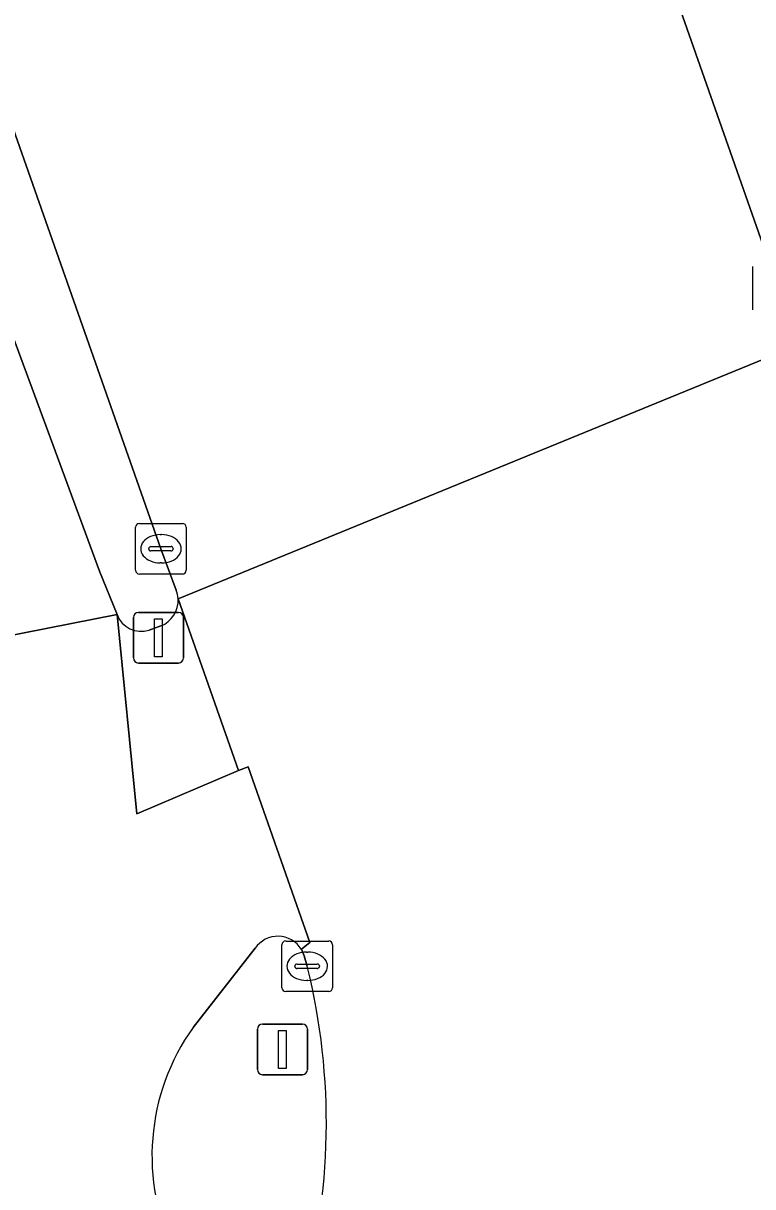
# Model space of a CAD drawing. Extents: x 158455 to 159797, y 387218 to 388672.
# Drawn here: x 159761.23 to 159775.66, y 387772.34 to 387795.35 of the extents above; entities that cross this region are included whole.
import ezdxf

# ---------------------------------------------------------------- set-up
doc = ezdxf.new("R2010")
doc.units = 0
for name, color, linetype in [('IMGEO_Berm_groen', 7, 'Continuous'), ('IMGEO_Fietspad_gesloten', 7, 'Continuous'), ('IMGEO_Kolk', 7, 'Continuous'), ('IMGEO_Lichtmast', 7, 'Continuous'), ('IMGEO_Rijbaan_regionaal_gesloten', 7, 'Continuous'), ('IMGEO_Verkeerseiland_groen', 7, 'Continuous'), ('IMGEO_Verkeersregelinstallatiepaal', 7, 'Continuous'), ('IMGEO_Voetpad_open', 7, 'Continuous')]:
    doc.layers.add(name, color=color, linetype=linetype)

msp = doc.modelspace()

# ---------------------------------------------------------------- linework, layer by layer
at = {"layer": 'IMGEO_Berm_groen'}
for points in [[(159719.52, 387926.347), (159721.247, 387918.79), (159722.806, 387912.575), (159723.828, 387908.783), (159724.168, 387907.558), (159729.095, 387889.947), (159729.317, 387889.154), (159731.988, 387879.571), (159734.442, 387870.765), (159734.791, 387869.516), (159739.776, 387851.795), (159740.716, 387848.453), (159744.843, 387835.162), (159745.789, 387832.17), (159747.828, 387825.716), (159750.56, 387817.566), (159752.292, 387812.391), (159752.452, 387811.969), (159757.936, 387797.519), (159761.723, 387787.265), (159762.739, 387784.515), (159763.087, 387783.655)], [(159761.737, 387840.619), (159757.77, 387848.044), (159757.632, 387847.951), (159756.936, 387847.479), (159756.722, 387847.394), (159757.687, 387844.347), (159760.433, 387835.775), (159763.665, 387825.842), (159766.33, 387818.072), (159769.717, 387808.446), (159776.158, 387790.108), (159776.534, 387789.081), (159776.58, 387788.993)], [(159764.257, 387784.14), (159763.955, 387784.956), (159762.747, 387788.388), (159757.509, 387803.27), (159753.929, 387813.589), (159752.193, 387818.592), (159751.184, 387821.65)], [(159763.719, 387783.347), (159763.95, 387783.43)]]:
    msp.add_lwpolyline(points, dxfattribs=at)
for centre, radius, start, end in [((159763.767, 387783.939), 0.529, 2.8126, 22.3144), ((159763.756, 387783.935), 0.541, 291.0287, 3.1875), ((159763.566, 387783.835), 0.512, 200.6073, 287.4289)]:
    msp.add_arc(centre, radius, start, end, dxfattribs=at)
at = {"layer": 'IMGEO_Fietspad_gesloten'}
for points in [[(159750.445, 387808.918), (159754.355, 387798.684), (159760.304, 387783.107), (159763.087, 387783.655), (159762.739, 387784.515), (159761.723, 387787.265), (159757.936, 387797.519), (159752.452, 387811.969), (159752.292, 387812.391), (159750.56, 387817.566), (159747.828, 387825.716), (159745.789, 387832.17), (159744.843, 387835.162), (159740.716, 387848.453), (159739.776, 387851.795), (159734.791, 387869.516), (159734.442, 387870.765), (159731.988, 387879.571), (159729.317, 387889.154), (159729.095, 387889.947), (159724.168, 387907.558)], [(159766.731, 387777.037), (159766.898, 387777.173), (159765.681, 387780.642), (159765.486, 387780.569), (159763.477, 387779.715), (159763.087, 387783.655), (159760.304, 387783.107)], [(159764.589, 387775.492), (159765.817, 387777.058)]]:
    msp.add_lwpolyline(points, dxfattribs=at)
for centre, radius, start, end in [((159766.267, 387776.75), 0.545, 31.7141, 145.6535), ((159768.155, 387772.953), 4.378, 144.5448, 206.3175)]:
    msp.add_arc(centre, radius, start, end, dxfattribs=at)
at = {"layer": 'IMGEO_Kolk'}
for p, q in [((159775.657, 387789.682), (159775.657, 387790.534)), ((159763.529, 387785.456), (159764.381, 387785.456)), ((159763.454, 387784.53), (159763.454, 387785.382)), ((159763.942, 387785.236), (159763.967, 387785.236)), ((159764.455, 387785.382), (159764.455, 387784.53)), ((159763.756, 387784.999), (159764.154, 387784.999)), ((159763.713, 387784.95), (159763.713, 387784.962)), ((159764.151, 387784.913), (159763.753, 387784.913)), ((159764.197, 387784.962), (159764.197, 387784.95)), ((159763.965, 387784.676), (159763.94, 387784.676)), ((159764.381, 387784.456), (159763.529, 387784.456)), ((159766.421, 387777.201), (159767.273, 387777.201)), ((159766.346, 387776.275), (159766.346, 387777.127)), ((159766.834, 387776.981), (159766.859, 387776.981)), ((159767.347, 387777.127), (159767.347, 387776.275)), ((159766.605, 387776.695), (159766.605, 387776.707)), ((159766.648, 387776.744), (159767.046, 387776.744)), ((159767.089, 387776.707), (159767.089, 387776.695)), ((159767.043, 387776.658), (159766.645, 387776.658)), ((159766.857, 387776.421), (159766.832, 387776.421)), ((159767.273, 387776.201), (159766.421, 387776.201))]:
    msp.add_line(p, q, dxfattribs=at)
for points in [[(159775.657, 387789.682), (159775.657, 387790.534)], [(159763.529, 387785.456), (159764.381, 387785.456)], [(159763.454, 387784.53), (159763.454, 387785.382)], [(159764.455, 387785.382), (159764.455, 387784.53)], [(159764.381, 387784.456), (159763.529, 387784.456)], [(159766.421, 387777.201), (159767.273, 387777.201)], [(159766.346, 387776.275), (159766.346, 387777.127)], [(159767.347, 387777.127), (159767.347, 387776.275)], [(159767.273, 387776.201), (159766.421, 387776.201)]]:
    msp.add_lwpolyline(points, dxfattribs=at)
for centre, radius, start, end in [((159763.531, 387785.38), 0.0765, 91.552, 178.448), ((159763.531, 387785.38), 0.0765, 91.552, 178.448), ((159764.379, 387785.38), 0.0765, 1.552, 88.448), ((159764.379, 387785.38), 0.0765, 1.552, 88.448), ((159763.753, 387784.959), 0.0403, 85.8775, 175.7526), ((159764.158, 387784.961), 0.0386, 1.7309, 96.639), ((159763.75, 387784.949), 0.0366, 178.938, 274.7102), ((159764.154, 387784.956), 0.043, 264.8664, 352.4533), ((159763.531, 387784.532), 0.0765, 181.552, 268.448), ((159763.531, 387784.532), 0.0765, 181.552, 268.448), ((159764.379, 387784.532), 0.0765, 271.552, 358.448), ((159764.379, 387784.532), 0.0765, 271.552, 358.448), ((159766.423, 387777.125), 0.0765, 91.552, 178.448), ((159766.423, 387777.125), 0.0765, 91.552, 178.448), ((159767.271, 387777.125), 0.0765, 1.552, 88.448), ((159767.271, 387777.125), 0.0765, 1.552, 88.448), ((159766.645, 387776.704), 0.0403, 85.8775, 175.7526), ((159767.05, 387776.706), 0.0386, 1.7309, 96.639), ((159766.642, 387776.694), 0.0366, 178.938, 274.7102), ((159767.046, 387776.701), 0.043, 264.8664, 352.4533), ((159766.423, 387776.277), 0.0765, 181.552, 268.448), ((159766.423, 387776.277), 0.0765, 181.552, 268.448), ((159767.271, 387776.277), 0.0765, 271.552, 358.448), ((159767.271, 387776.277), 0.0765, 271.552, 358.448)]:
    msp.add_arc(centre, radius, start, end, dxfattribs=at)
for centre, major_axis, ratio, start_param, end_param in [((159763.941, 387784.956), (-0.387, 0.002), 0.722429, 4.712389, 7.853982), ((159763.966, 387784.956), (-0.39, 0.002), 0.717154, 1.570796, 4.712389), ((159766.833, 387776.701), (-0.387, 0.002), 0.722429, 4.712389, 7.853982), ((159766.858, 387776.701), (-0.39, 0.002), 0.717154, 1.570796, 4.712389)]:
    msp.add_ellipse(centre, major_axis=major_axis, ratio=ratio, start_param=start_param, end_param=end_param, dxfattribs=at)
at = {"layer": 'IMGEO_Lichtmast'}
for p, q in [((159765.962, 387775.558), (159766.752, 387775.558)), ((159766.752, 387775.558), (159765.962, 387775.558)), ((159765.862, 387774.658), (159765.862, 387775.458)), ((159765.862, 387775.458), (159765.862, 387774.658)), ((159766.852, 387775.458), (159766.852, 387774.658)), ((159766.852, 387774.658), (159766.852, 387775.458)), ((159766.752, 387774.558), (159765.962, 387774.558)), ((159765.962, 387774.558), (159766.752, 387774.558))]:
    msp.add_line(p, q, dxfattribs=at)
msp.add_lwpolyline([(159766.282, 387775.433), (159766.432, 387775.433), (159766.432, 387774.683), (159766.282, 387774.683), (159766.282, 387775.433)], dxfattribs=at)
for centre, start, end in [((159765.962, 387775.458), 90, 180), ((159765.962, 387775.458), 90, 180), ((159766.752, 387775.458), 0, 90), ((159766.752, 387775.458), 360, 90), ((159765.962, 387774.658), 180, 270), ((159765.962, 387774.658), 180, 270), ((159766.752, 387774.658), 270, 0), ((159766.752, 387774.658), 270, 0)]:
    msp.add_arc(centre, 0.1, start, end, dxfattribs=at)
at = {"layer": 'IMGEO_Rijbaan_regionaal_gesloten'}
for points in [[(159764.296, 387783.965), (159776.58, 387788.993), (159776.534, 387789.081), (159776.158, 387790.108), (159769.717, 387808.446), (159766.33, 387818.072), (159763.665, 387825.842), (159760.433, 387835.775), (159757.687, 387844.347), (159756.722, 387847.394), (159756.936, 387847.479), (159757.632, 387847.951), (159753.469, 387855.82)], [(159751.184, 387821.65), (159752.193, 387818.592), (159753.929, 387813.589), (159757.509, 387803.27), (159762.747, 387788.388), (159763.955, 387784.956), (159764.257, 387784.14)], [(159783.741, 387776.629), (159781.621, 387779.055), (159780.34, 387780.91), (159779.265, 387782.628), (159777.909, 387785.719), (159776.58, 387788.993), (159764.296, 387783.965), (159765.486, 387780.569), (159765.681, 387780.642), (159766.898, 387777.173), (159766.731, 387777.037), (159766.789, 387776.907), (159766.847, 387776.701)]]:
    msp.add_lwpolyline(points, dxfattribs=at)
for centre, radius, start, end in [((159763.767, 387783.939), 0.529, 2.8126, 22.3144), ((159754.352, 387773.6), 12.874, 343.9309, 13.9371)]:
    msp.add_arc(centre, radius, start, end, dxfattribs=at)
at = {"layer": 'IMGEO_Verkeerseiland_groen'}
for points in [[(159765.817, 387777.058), (159764.589, 387775.492)], [(159766.847, 387776.701), (159766.789, 387776.907), (159766.731, 387777.037)]]:
    msp.add_lwpolyline(points, dxfattribs=at)
for centre, radius, start, end in [((159766.267, 387776.75), 0.545, 31.7141, 145.6535), ((159754.352, 387773.6), 12.874, 343.9309, 13.9371), ((159768.155, 387772.953), 4.378, 144.5448, 206.3175)]:
    msp.add_arc(centre, radius, start, end, dxfattribs=at)
at = {"layer": 'IMGEO_Verkeersregelinstallatiepaal'}
for p, q in [((159763.51, 387783.697), (159764.3, 387783.697)), ((159764.3, 387783.697), (159763.51, 387783.697)), ((159763.41, 387782.797), (159763.41, 387783.597)), ((159763.41, 387783.597), (159763.41, 387782.797)), ((159764.4, 387783.597), (159764.4, 387782.797)), ((159764.4, 387782.797), (159764.4, 387783.597)), ((159764.3, 387782.697), (159763.51, 387782.697)), ((159763.51, 387782.697), (159764.3, 387782.697))]:
    msp.add_line(p, q, dxfattribs=at)
msp.add_lwpolyline([(159763.83, 387783.572), (159763.98, 387783.572), (159763.98, 387782.822), (159763.83, 387782.822), (159763.83, 387783.572)], dxfattribs=at)
for centre, start, end in [((159763.51, 387783.597), 90, 180), ((159763.51, 387783.597), 90, 180), ((159764.3, 387783.597), 0, 90), ((159764.3, 387783.597), 360, 90), ((159763.51, 387782.797), 180, 270), ((159763.51, 387782.797), 180, 270), ((159764.3, 387782.797), 270, 0), ((159764.3, 387782.797), 270, 0)]:
    msp.add_arc(centre, 0.1, start, end, dxfattribs=at)
at = {"layer": 'IMGEO_Voetpad_open'}
for points in [[(159763.087, 387783.655), (159763.477, 387779.715), (159765.486, 387780.569), (159764.296, 387783.965)], [(159763.95, 387783.43), (159763.719, 387783.347)]]:
    msp.add_lwpolyline(points, dxfattribs=at)
for centre, radius, start, end in [((159763.756, 387783.935), 0.541, 291.0287, 3.1875), ((159763.566, 387783.835), 0.512, 200.6073, 287.4289)]:
    msp.add_arc(centre, radius, start, end, dxfattribs=at)

doc.saveas('drawing.dxf')
